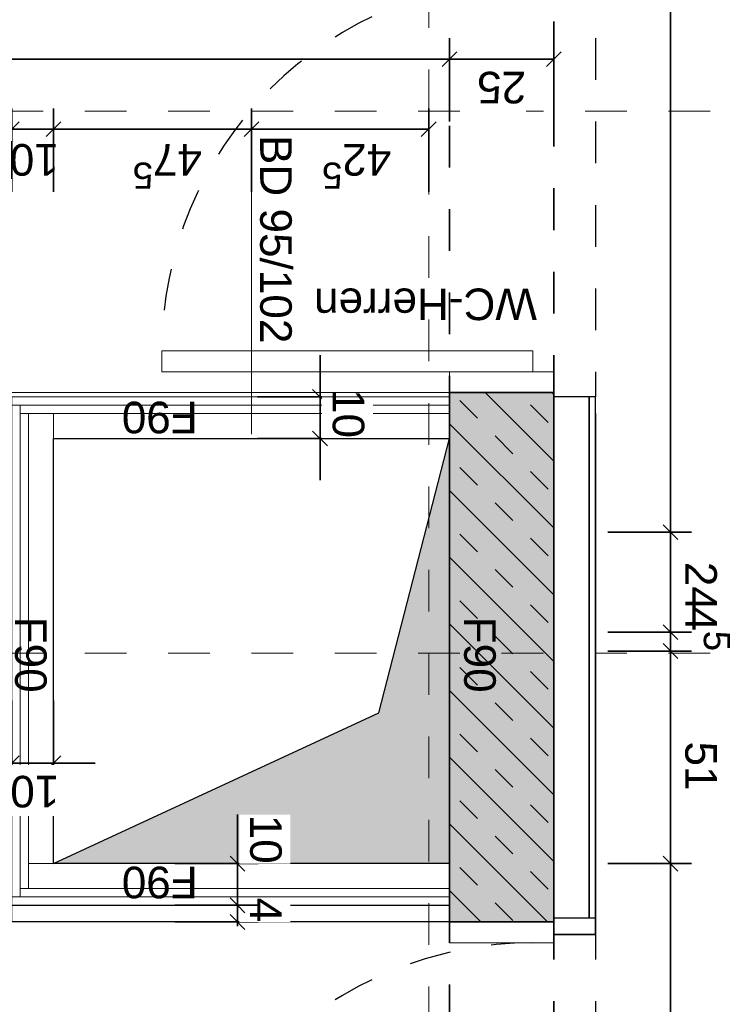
# Model space of a CAD drawing. Header units: metres. Extents: x -13 to 93, y -119 to 25.
# Tile 401 of 656: x 32.42 to 34.13, y -33.24 to -30.88. Entities that reach past the tile are written whole.
import ezdxf

# ---------------------------------------------------------------- set-up
doc = ezdxf.new("R2010")
doc.units = ezdxf.units.M
doc.header["$LTSCALE"] = 0.00508
doc.header["$PDMODE"] = 1
doc.header["$PDSIZE"] = -2
for name, pattern in [('STYLE_06', [1.0537, 0.590515, -0.19684, 0.069505, -0.19684]), ('STYLE_11', [0.393677, 0.196838, -0.196838]), ('STYLE_12', [0.20828, 0.069425, -0.138855])]:
    doc.linetypes.add(name, pattern=pattern)
doc.layers.get('0').update_dxf_attribs({"lineweight": 18})
for name, color, linetype, lineweight in [('3-4-0 Innenwände', 7, 'Continuous', 35), ('3-4-0-1 IW Beton', 7, 'Continuous', 35), ('3-4-0-5 Trennwand', 7, 'Continuous', 35), ('3-4-2-2 NTragIW GK', 7, 'Continuous', 35), ('3-4-4 ITüren', 7, 'Continuous', 25), ('3-4-5 IWBekleidungen', 7, 'Continuous', 25), ('3-4-9 WSonstiges VED', 7, 'STYLE_11', 25), ('3-5-1-1 DeckenDurchb', 7, 'Continuous', 25), ('6-1-0 Ausstattung', 7, 'Continuous', 25), ('Bemaßung', 7, 'Continuous', 18), ('Plan-Achse', 1, 'STYLE_06', 18), ('Plan-Achsen-Fassade', 1, 'STYLE_06', 18), ('Plan-Text-Kerne', 7, 'Continuous', 13)]:
    doc.layers.add(name, color=color, linetype=linetype, lineweight=lineweight)
doc.layers.get('0').freeze()
doc.styles.add('Arial', font='ARIAL.TTF')
doc.dimstyles.new('MTZ_200', dxfattribs={"dimtxt": 0.075762, "dimasz": 0.000706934, "dimexe": 0.001, "dimexo": 0.003, "dimgap": 0.0001, "dimtad": 1, "dimdec": 4, "dimzin": 11, "dimtxsty": 'Arial', "dimblk": 'VW_SLASH', "dimcen": 0, "dimdle": 0.001, "dimazin": 0, "dimtfac": 1, "dimtdec": 4, "dimtix": 1, "dimtmove": 0, "dimatfit": 0, "dimldrblk": 'VW_FILLEDARROW', "dimfxl": 0, "dimfrac": 2, "dimtolj": 1, "dimtzin": 11, "dimarcsym": 0})

# ---------------------------------------------------------------- blocks, each defined once
blk = doc.blocks.new('*D63')
at = {"layer": 'Bemaßung', "color": 0, "linetype": 'Continuous', "lineweight": -2}
for p, q in [((0.2607, -4.415), (0.2607, -4.315)), ((0.4107, -4.415), (0.2107, -4.415)), ((0.2607, -4.415), (0.2607, -4.515)), ((0.4107, -4.515), (0.2107, -4.515)), ((0.2607, -4.515), (0.2607, -4.615))]:
    blk.add_line(p, q, dxfattribs=at)
at = {"layer": 'Bemaßung', "color": 0, "linetype": 'Continuous', "lineweight": 20}
for p, q in [((0.243, -4.3973), (0.2784, -4.4327)), ((0.2784, -4.5327), (0.243, -4.4973))]:
    blk.add_line(p, q, dxfattribs=at)
at = {"layer": 'Defpoints', "color": 0, "lineweight": 0}
for p in [(0.7387, -4.415), (0.8387, -4.515)]:
    blk.add_point(p, dxfattribs=at)
at = {"color": 0, "linetype": 'Continuous', "lineweight": -2}
blk.add_wipeout([(0.2561, -4.5337), (0.2561, -4.4163), (0.134, -4.4163), (0.134, -4.5337)], dxfattribs=at).dxf.layer = 'Bemaßung'
at = {"layer": 'Defpoints', "color": 0, "lineweight": 0}
blk.add_point((0.2607, -4.515), dxfattribs=at)
at = {"layer": 'Bemaßung', "color": 0, "insert": (0.1545, -4.5337), "char_height": 0.07576, "attachment_point": 1, "rotation": 90, "line_spacing_factor": 0.967741, "style": 'Arial'}
blk.add_mtext('10', dxfattribs=at)
blk = doc.blocks.new('VW_FILLEDARROW')
at = {"color": 0, "lineweight": -2}
blk.add_solid([(0, 0), (0, 0), (0, 0)], dxfattribs=at)
blk = doc.blocks.new('VW_SLASH')
at = {"color": 0, "linetype": 'ByBlock', "lineweight": -2}
blk.add_line((0, 0), (-1, 0), dxfattribs=at)
at = {"color": 0, "linetype": 'ByBlock', "lineweight": 20}
blk.add_line((0, 0), (0, 0), dxfattribs=at)
blk = doc.blocks.new('*D64')
at = {"layer": 'Bemaßung', "color": 0, "linetype": 'Continuous', "lineweight": -2}
for p, q in [((0.6087, -3.255), (0.4087, -3.255)), ((0.4587, -3.295), (0.4587, -3.245)), ((0.4587, -3.305), (0.4587, -3.255)), ((0.4587, -3.255), (0.4587, -3.3132)), ((0.4587, -3.255), (0.4587, -3.295)), ((0.6087, -3.295), (0.4087, -3.295))]:
    blk.add_line(p, q, dxfattribs=at)
at = {"layer": 'Bemaßung', "color": 0, "linetype": 'Continuous', "lineweight": 20}
for p, q in [((0.4764, -3.2727), (0.441, -3.2373)), ((0.441, -3.2773), (0.4764, -3.3127))]:
    blk.add_line(p, q, dxfattribs=at)
at = {"layer": 'Defpoints', "color": 0, "lineweight": 0}
for p in [(0.8507, -3.255), (0.8499, -3.295)]:
    blk.add_point(p, dxfattribs=at)
at = {"color": 0, "linetype": 'Continuous', "lineweight": -2}
blk.add_wipeout([(0.4541, -3.3132), (0.4541, -3.2546), (0.332, -3.2546), (0.332, -3.3132)], dxfattribs=at).dxf.layer = 'Bemaßung'
at = {"layer": 'Defpoints', "color": 0, "lineweight": 0}
blk.add_point((0.4587, -3.255), dxfattribs=at)
at = {"layer": 'Bemaßung', "color": 0, "insert": (0.3526, -3.3132), "char_height": 0.0758, "attachment_point": 1, "rotation": 90, "line_spacing_factor": 0.967741, "style": 'Arial'}
blk.add_mtext('4', dxfattribs=at)
blk = doc.blocks.new('*U65')
at = {"layer": '3-5-1-1 DeckenDurchb', "linetype": 'Continuous', "lineweight": 0}
blk.add_hatch(color=19, dxfattribs=at).paths.add_polyline_path([(-0.05, -4.415), (-0.05, -3.395), (0.9, -3.395), (0.1196, -3.7566)])
at = {"layer": '3-5-1-1 DeckenDurchb'}
for points in [[(-0.05, -4.415), (-0.05, -3.395), (0.9, -3.395), (0.1196, -3.7566)], [(-0.05, -3.395), (0.9, -3.395), (0.9, -4.415), (-0.05, -4.415)]]:
    blk.add_lwpolyline(points, close=True, dxfattribs=at)
blk = doc.blocks.new('*D66')
at = {"layer": 'Bemaßung', "color": 0, "linetype": 'Continuous', "lineweight": -2}
for p, q in [((0.4587, -3.295), (0.4587, -3.245)), ((0.6087, -3.295), (0.4087, -3.295)), ((0.4587, -3.395), (0.4587, -3.295)), ((0.6087, -3.395), (0.4087, -3.395)), ((0.4587, -3.445), (0.4587, -3.395)), ((0.4587, -3.395), (0.4587, -3.5125))]:
    blk.add_line(p, q, dxfattribs=at)
at = {"layer": 'Bemaßung', "color": 0, "linetype": 'Continuous', "lineweight": 20}
for p, q in [((0.4764, -3.3127), (0.441, -3.2773)), ((0.441, -3.3773), (0.4764, -3.4127))]:
    blk.add_line(p, q, dxfattribs=at)
at = {"layer": 'Defpoints', "color": 0, "lineweight": 0}
for p in [(0.8499, -3.295), (0.8499, -3.395)]:
    blk.add_point(p, dxfattribs=at)
at = {"color": 0, "linetype": 'Continuous', "lineweight": -2}
blk.add_wipeout([(0.4541, -3.5125), (0.4541, -3.395), (0.332, -3.395), (0.332, -3.5125)], dxfattribs=at).dxf.layer = 'Bemaßung'
at = {"layer": 'Defpoints', "color": 0, "lineweight": 0}
blk.add_point((0.4587, -3.395), dxfattribs=at)
at = {"layer": 'Bemaßung', "color": 0, "insert": (0.3526, -3.5125), "char_height": 0.07576, "attachment_point": 1, "rotation": 90, "line_spacing_factor": 0.967741, "style": 'Arial'}
blk.add_mtext('10', dxfattribs=at)
blk = doc.blocks.new('*D67')
at = {"layer": 'Bemaßung', "color": 0, "linetype": 'Continuous', "lineweight": -2}
for p, q in [((0.9, -3.7861), (0.9, -3.5861)), ((1, -3.7861), (1, -3.5861)), ((0.9, -3.6361), (0.8, -3.6361)), ((1, -3.6361), (0.9, -3.6361)), ((1, -3.6361), (1.1, -3.6361))]:
    blk.add_line(p, q, dxfattribs=at)
at = {"layer": 'Bemaßung', "color": 0, "linetype": 'Continuous', "lineweight": 20}
for p, q in [((0.8823, -3.6537), (0.9177, -3.6184)), ((1.0177, -3.6184), (0.9823, -3.6537))]:
    blk.add_line(p, q, dxfattribs=at)
at = {"layer": 'Defpoints', "color": 0, "lineweight": 0}
for p in [(0.9, -3.7834), (1, -3.7834)]:
    blk.add_point(p, dxfattribs=at)
at = {"color": 0, "linetype": 'Continuous', "lineweight": -2}
blk.add_wipeout([(0.8861, -3.6314), (1.0036, -3.6314), (1.0036, -3.5094), (0.8861, -3.5094)], dxfattribs=at).dxf.layer = 'Bemaßung'
at = {"layer": 'Defpoints', "color": 0, "lineweight": 0}
blk.add_point((0.9, -3.6361), dxfattribs=at)
at = {"layer": 'Bemaßung', "color": 0, "insert": (0.8861, -3.5299), "char_height": 0.07576, "attachment_point": 1, "line_spacing_factor": 0.967741, "style": 'Arial'}
blk.add_mtext('10', dxfattribs=at)
blk = doc.blocks.new('*D99')
at = {"layer": 'Bemaßung', "color": 0, "linetype": 'Continuous', "lineweight": -2}
for p, q in [((-0.05, -5.175), (-0.05, -5.375)), ((2.615, -5.175), (2.615, -5.375)), ((-0.1, -5.325), (-0.05, -5.325)), ((-0.05, -5.325), (2.615, -5.325)), ((2.615, -5.325), (2.665, -5.325))]:
    blk.add_line(p, q, dxfattribs=at)
at = {"layer": 'Bemaßung', "color": 0, "linetype": 'Continuous', "lineweight": 20}
for p, q in [((-0.0323, -5.3073), (-0.0677, -5.3427)), ((2.5973, -5.3427), (2.6327, -5.3073))]:
    blk.add_line(p, q, dxfattribs=at)
at = {"layer": 'Defpoints', "color": 0, "lineweight": 0}
for p in [(2.615, -5.1098), (-0.05, -5.175), (-0.05, -5.325)]:
    blk.add_point(p, dxfattribs=at)
at = {"color": 0, "linetype": 'Continuous', "lineweight": -2}
blk.add_wipeout([(1.1556, -5.3204), (1.3613, -5.3204), (1.3613, -5.1983), (1.1556, -5.1983)], dxfattribs=at).dxf.layer = 'Bemaßung'
at = {"layer": 'Bemaßung', "color": 0, "insert": (1.1556, -5.2188), "char_height": 0.07576, "attachment_point": 1, "line_spacing_factor": 0.967741, "style": 'Arial'}
blk.add_mtext('2,66', dxfattribs=at)
at = {"color": 0, "linetype": 'Continuous', "lineweight": -2}
blk.add_wipeout([(1.3606, -5.2713), (1.4097, -5.2713), (1.4097, -5.1701), (1.3606, -5.1701)], dxfattribs=at).dxf.layer = 'Bemaßung'
at = {"layer": 'Bemaßung', "color": 0, "insert": (1.3852, -5.1872), "char_height": 0.0631, "attachment_point": 2, "line_spacing_factor": 0.967741, "style": 'Arial'}
blk.add_mtext('5', dxfattribs=at)
blk = doc.blocks.new('*D100')
at = {"layer": 'Bemaßung', "color": 0, "linetype": 'Continuous', "lineweight": -2}
for p, q in [((-0.3, -5.175), (-0.3, -5.375)), ((-0.05, -5.175), (-0.05, -5.375)), ((-0.3, -5.325), (-0.25, -5.325)), ((-0.05, -5.325), (-0.3, -5.325)), ((-0.1, -5.325), (-0.05, -5.325))]:
    blk.add_line(p, q, dxfattribs=at)
at = {"layer": 'Bemaßung', "color": 0, "linetype": 'Continuous', "lineweight": 20}
for p, q in [((-0.2823, -5.3073), (-0.3177, -5.3427)), ((-0.0677, -5.3427), (-0.0323, -5.3073))]:
    blk.add_line(p, q, dxfattribs=at)
at = {"layer": 'Defpoints', "color": 0, "lineweight": 0}
for p in [(-0.3, -4.2493), (-0.05, -4.3193), (-0.05, -5.325)]:
    blk.add_point(p, dxfattribs=at)
at = {"color": 0, "linetype": 'Continuous', "lineweight": -2}
blk.add_wipeout([(-0.2337, -5.3204), (-0.1163, -5.3204), (-0.1163, -5.1983), (-0.2337, -5.1983)], dxfattribs=at).dxf.layer = 'Bemaßung'
at = {"layer": 'Bemaßung', "color": 0, "insert": (-0.2337, -5.2188), "char_height": 0.07576, "attachment_point": 1, "line_spacing_factor": 0.967741, "style": 'Arial'}
blk.add_mtext('25', dxfattribs=at)
blk = doc.blocks.new('*U125')
at = {"layer": '3-4-4 ITüren', "color": 7, "linetype": 'Continuous', "lineweight": 18}
for points in [[(-0.3, -2.215), (-0.05, -2.215), (-0.05, -2.265), (-0.3, -2.265)], [(-0.25, -2.265), (0.6399, -2.265), (0.6399, -2.315), (-0.25, -2.315)], [(-0.3, -3.205), (-0.05, -3.205), (-0.05, -3.255), (-0.3, -3.255)]]:
    blk.add_lwpolyline(points, close=True, dxfattribs=at)
at = {"layer": 'Bemaßung', "linetype": 'STYLE_12', "lineweight": 25}
blk.add_arc((-0.25, -2.315), 0.89, 270, 0, dxfattribs=at)
blk = doc.blocks.new('*D158')
at = {"layer": 'Bemaßung', "color": 0, "linetype": 'Continuous', "lineweight": -2}
for p, q in [((0.425, -5.0067), (0.425, -5.2067)), ((0.9, -5.0067), (0.9, -5.2067)), ((0.475, -5.1567), (0.425, -5.1567)), ((0.425, -5.1567), (0.9, -5.1567)), ((0.9, -5.1567), (0.5439, -5.1567)), ((0.9, -5.1567), (0.85, -5.1567))]:
    blk.add_line(p, q, dxfattribs=at)
at = {"layer": 'Bemaßung', "color": 0, "linetype": 'Continuous', "lineweight": 20}
for p, q in [((0.4427, -5.139), (0.4073, -5.1743)), ((0.8823, -5.1743), (0.9177, -5.139))]:
    blk.add_line(p, q, dxfattribs=at)
at = {"layer": 'Defpoints', "color": 0, "lineweight": 0}
for p in [(0.9, -4.3255), (0.425, -4.425), (0.425, -5.1567)]:
    blk.add_point(p, dxfattribs=at)
at = {"layer": 'Bemaßung', "color": 0, "line_spacing_factor": 0.967741, "style": 'Arial'}
for s, insert, char_height, attachment_point in [('5', (0.6856, -5.0138), 0.0631, 2), ('47', (0.5439, -5.0455), 0.07576, 1)]:
    blk.add_mtext(s, dxfattribs=dict(at, insert=insert, char_height=char_height, attachment_point=attachment_point))
blk = doc.blocks.new('*D159')
at = {"layer": 'Bemaßung', "color": 0, "linetype": 'Continuous', "lineweight": -2}
for p, q in [((0.9, -5.0067), (0.9, -5.2067)), ((1, -5.0067), (1, -5.2067)), ((0.9, -5.1567), (0.8, -5.1567)), ((0.9, -5.1567), (1, -5.1567)), ((1, -5.1567), (1.1, -5.1567))]:
    blk.add_line(p, q, dxfattribs=at)
at = {"layer": 'Bemaßung', "color": 0, "linetype": 'Continuous', "lineweight": 20}
for p, q in [((0.8823, -5.1743), (0.9177, -5.139)), ((1.0177, -5.139), (0.9823, -5.1743))]:
    blk.add_line(p, q, dxfattribs=at)
at = {"layer": 'Defpoints', "color": 0, "lineweight": 0}
for p in [(0.9, -4.3255), (1, -4.43), (1, -5.1567)]:
    blk.add_point(p, dxfattribs=at)
at = {"layer": 'Bemaßung', "color": 0, "insert": (0.8872, -5.0455), "char_height": 0.07576, "attachment_point": 1, "line_spacing_factor": 0.967741, "style": 'Arial'}
blk.add_mtext('10', dxfattribs=at)
blk = doc.blocks.new('*D161')
at = {"layer": 'Bemaßung', "color": 0, "linetype": 'Continuous', "lineweight": -2}
for p, q in [((-0.5801, -3.95), (-0.5801, -3.9)), ((-0.4301, -3.95), (-0.6301, -3.95)), ((-0.5801, -4.19), (-0.5801, -3.95)), ((-0.4301, -4.19), (-0.6301, -4.19)), ((-0.5801, -4.24), (-0.5801, -4.19))]:
    blk.add_line(p, q, dxfattribs=at)
at = {"layer": 'Bemaßung', "color": 0, "linetype": 'Continuous', "lineweight": 20}
for p, q in [((-0.5625, -3.9677), (-0.5978, -3.9323)), ((-0.5978, -4.1723), (-0.5625, -4.2077))]:
    blk.add_line(p, q, dxfattribs=at)
at = {"layer": 'Defpoints', "color": 0, "lineweight": 0}
for p in [(3.29, -3.95), (-0.5801, -4.19), (3.29, -4.19)]:
    blk.add_point(p, dxfattribs=at)
at = {"layer": 'Bemaßung', "color": 0, "insert": (-0.6913, -4.119), "char_height": 0.07576, "attachment_point": 1, "rotation": 90, "line_spacing_factor": 0.967741, "style": 'Arial'}
blk.add_mtext('24', dxfattribs=at)
blk = doc.blocks.new('*D162')
at = {"layer": 'Bemaßung', "color": 0, "linetype": 'Continuous', "lineweight": -2}
for p, q in [((-0.5801, -3.95), (-0.5801, -3.85)), ((-0.4301, -3.905), (-0.6301, -3.905)), ((-0.5801, -3.95), (-0.5801, -3.905)), ((-0.5801, -3.905), (-0.5801, -4.005)), ((-0.4301, -3.95), (-0.6301, -3.95))]:
    blk.add_line(p, q, dxfattribs=at)
at = {"layer": 'Bemaßung', "color": 0, "linetype": 'Continuous', "lineweight": 20}
for p, q in [((-0.5625, -3.9227), (-0.5978, -3.8873)), ((-0.5978, -3.9323), (-0.5625, -3.9677))]:
    blk.add_line(p, q, dxfattribs=at)
at = {"layer": 'Defpoints', "color": 0, "lineweight": 0}
for p in [(-0.5801, -3.905), (0.9, -3.905), (3.29, -3.95)]:
    blk.add_point(p, dxfattribs=at)
at = {"layer": 'Bemaßung', "color": 0, "rotation": 90, "line_spacing_factor": 0.967741, "style": 'Arial'}
for s, insert, char_height, attachment_point in [('5', (-0.723, -3.9293), 0.0631, 2), ('4', (-0.6913, -4.0117), 0.0758, 1)]:
    blk.add_mtext(s, dxfattribs=dict(at, insert=insert, char_height=char_height, attachment_point=attachment_point))
blk = doc.blocks.new('*D163')
at = {"layer": 'Bemaßung', "color": 0, "linetype": 'Continuous', "lineweight": -2}
for p, q in [((-0.5801, -3.395), (-0.5801, -3.345)), ((-0.4301, -3.395), (-0.6301, -3.395)), ((-0.5801, -3.905), (-0.5801, -3.395)), ((-0.4301, -3.905), (-0.6301, -3.905)), ((-0.5801, -3.955), (-0.5801, -3.905))]:
    blk.add_line(p, q, dxfattribs=at)
at = {"layer": 'Bemaßung', "color": 0, "linetype": 'Continuous', "lineweight": 20}
for p, q in [((-0.5625, -3.4127), (-0.5978, -3.3773)), ((-0.5978, -3.8873), (-0.5625, -3.9227))]:
    blk.add_line(p, q, dxfattribs=at)
at = {"layer": 'Defpoints', "color": 0, "lineweight": 0}
for p in [(0.9, -3.395), (-0.5801, -3.905), (0.9, -3.905)]:
    blk.add_point(p, dxfattribs=at)
at = {"layer": 'Bemaßung', "color": 0, "insert": (-0.6913, -3.688), "char_height": 0.07576, "attachment_point": 1, "rotation": 90, "line_spacing_factor": 0.967741, "style": 'Arial'}
blk.add_mtext('51', dxfattribs=at)
blk = doc.blocks.new('*D164')
at = {"layer": 'Bemaßung', "color": 0, "linetype": 'Continuous', "lineweight": 20}
for p, q in [((-0.5625, -1.6827), (-0.5978, -1.6473)), ((-0.5978, -3.3773), (-0.5625, -3.4127))]:
    blk.add_line(p, q, dxfattribs=at)
at = {"layer": 'Bemaßung', "color": 0, "linetype": 'Continuous', "lineweight": -2}
for p, q in [((-0.4301, -1.665), (-0.6301, -1.665)), ((-0.5801, -1.715), (-0.5801, -1.665)), ((-0.5801, -1.665), (-0.5801, -3.395)), ((-0.5801, -3.395), (-0.5801, -3.345)), ((-0.4301, -3.395), (-0.6301, -3.395))]:
    blk.add_line(p, q, dxfattribs=at)
at = {"layer": 'Defpoints', "color": 0, "lineweight": 0}
for p in [(-0.5801, -1.665), (3.23, -1.665), (0.9, -3.395)]:
    blk.add_point(p, dxfattribs=at)
at = {"layer": 'Bemaßung', "color": 0, "insert": (-0.6913, -2.7031), "char_height": 0.07576, "attachment_point": 1, "rotation": 90, "line_spacing_factor": 0.967741, "style": 'Arial'}
blk.add_mtext('1,73', dxfattribs=at)
blk = doc.blocks.new('*D166')
at = {"layer": 'Bemaßung', "color": 0, "linetype": 'Continuous', "lineweight": -2}
for p, q in [((-0.5801, -4.19), (-0.5801, -4.14)), ((-0.4301, -4.19), (-0.6301, -4.19)), ((-0.5801, -7.55), (-0.5801, -4.19)), ((-0.4301, -7.55), (-0.6301, -7.55)), ((-0.5801, -7.6), (-0.5801, -7.55))]:
    blk.add_line(p, q, dxfattribs=at)
at = {"layer": 'Bemaßung', "color": 0, "linetype": 'Continuous', "lineweight": 20}
for p, q in [((-0.5625, -4.2077), (-0.5978, -4.1723)), ((-0.5978, -7.5323), (-0.5625, -7.5677))]:
    blk.add_line(p, q, dxfattribs=at)
at = {"layer": 'Defpoints', "color": 0, "lineweight": 0}
for p in [(3.6399, -4.19), (-0.5801, -7.55), (2.2072, -7.55)]:
    blk.add_point(p, dxfattribs=at)
at = {"layer": 'Bemaßung', "color": 0, "insert": (-0.6913, -5.8358), "char_height": 0.07576, "attachment_point": 1, "rotation": 90, "line_spacing_factor": 0.967741, "style": 'Arial'}
blk.add_mtext('3,36', dxfattribs=at)
blk = doc.blocks.new('*D171')
at = {"layer": 'Bemaßung', "color": 0, "linetype": 'Continuous', "lineweight": -2}
for p, q in [((0, -5.0067), (0, -5.2067)), ((0.425, -5.0067), (0.425, -5.2067)), ((0, -5.1567), (0.05, -5.1567)), ((0, -5.1567), (0.2558, -5.1567)), ((0.425, -5.1567), (0, -5.1567)), ((0.375, -5.1567), (0.425, -5.1567))]:
    blk.add_line(p, q, dxfattribs=at)
at = {"layer": 'Bemaßung', "color": 0, "linetype": 'Continuous', "lineweight": 20}
for p, q in [((0.0177, -5.139), (-0.0177, -5.1743)), ((0.4073, -5.1743), (0.4427, -5.139))]:
    blk.add_line(p, q, dxfattribs=at)
at = {"layer": 'Defpoints', "color": 0, "lineweight": 0}
for p in [(0.425, -4.275), (0, -4.415), (0.425, -5.1567)]:
    blk.add_point(p, dxfattribs=at)
at = {"layer": 'Bemaßung', "color": 0, "line_spacing_factor": 0.967741, "style": 'Arial'}
for s, insert, char_height, attachment_point in [('5', (0.2316, -5.0138), 0.0631, 2), ('42', (0.0899, -5.0455), 0.07576, 1)]:
    blk.add_mtext(s, dxfattribs=dict(at, insert=insert, char_height=char_height, attachment_point=attachment_point))
blk = doc.blocks.new('*U177')
at = {"layer": '3-4-4 ITüren', "color": 7, "linetype": 'Continuous', "lineweight": 18}
for points in [[(-0.3, -4.525), (-0.05, -4.525), (-0.05, -4.575), (-0.3, -4.575)], [(-0.25, -4.575), (0.6399, -4.575), (0.6399, -4.625), (-0.25, -4.625)], [(-0.3, -5.515), (-0.05, -5.515), (-0.05, -5.565), (-0.3, -5.565)]]:
    blk.add_lwpolyline(points, close=True, dxfattribs=at)
at = {"layer": 'Bemaßung', "linetype": 'STYLE_12', "lineweight": 25}
blk.add_arc((-0.25, -4.625), 0.89, 270, 0, dxfattribs=at)
blk = doc.blocks.new('kern_beh-wc+h-wc (2D)')
at = {"layer": '3-4-0 Innenwände', "linetype": 'STYLE_12'}
for p, q in [((-0.3, -3.265), (-0.3, -2.205)), ((-0.05, -2.205), (-0.05, -3.265)), ((-0.3, -4.515), (-0.3, -5.565)), ((-0.05014648, -5.565), (-0.05014648, -4.515))]:
    blk.add_line(p, q, dxfattribs=at)
at = {"layer": '3-4-0-1 IW Beton'}
blk.add_line((-0.3, -3.255), (-0.05, -3.255), dxfattribs=at)
at = {"layer": '3-4-2-2 NTragIW GK', "color": 7, "linetype": 'Continuous', "lineweight": 18}
for points in [[(-0.05, -3.315), (1, -3.315), (1, -3.295), (-0.05, -3.295)], [(-0.05, -3.335), (0.98, -3.335), (0.98, -3.315), (-0.05, -3.315)], [(0.98, -3.315), (0.98, -4.495), (1, -4.495), (1, -3.315)], [(-0.05, -3.335), (0.96, -3.335), (0.96, -3.395), (-0.05, -3.395)], [(0.96, -3.335), (0.96, -4.475), (0.98, -4.475), (0.98, -3.335)], [(0.96, -3.395), (0.96, -4.475), (0.9, -4.475), (0.9, -3.395)], [(0.9, -4.475), (-0.05, -4.475), (-0.05, -4.415), (0.9, -4.415)], [(0.98, -4.475), (-0.05, -4.475), (-0.05, -4.495), (0.98, -4.495)], [(1, -4.495), (-0.05, -4.495), (-0.05, -4.515), (1, -4.515)]]:
    blk.add_lwpolyline(points, close=True, dxfattribs=at)
at = {"layer": '6-1-0 Ausstattung'}
blk.add_lwpolyline([(-0.05, -3.255), (1, -3.255), (1, -3.295), (-0.05, -3.295)], close=True, dxfattribs=at)
at = {"layer": 'Plan-Text-Kerne', "color": 7, "char_height": 0.075762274, "attachment_point": 1, "rotation": 90, "line_spacing_factor": 0.970546, "style": 'Arial'}
for insert in [(-0.16080737, -3.98748105), (-0.16080737, -3.98748105), (0.91654176, -3.98748105)]:
    blk.add_mtext('F90\\P', dxfattribs=dict(at, insert=insert))
at = {"layer": 'Plan-Text-Kerne', "color": 7, "insert": (-0.25983542, -4.69891203), "char_height": 0.075762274, "attachment_point": 1, "line_spacing_factor": 0.970546, "style": 'Arial'}
blk.add_mtext('WC-Herren', dxfattribs=at)
at = {"layer": 'Bemaßung', "color": 7, "linetype": 'Continuous', "lineweight": 18}
dim = blk.add_linear_dim(base=(-0.58014648, -3.905), p1=(3.29, -3.95), p2=(0.9, -3.905), angle=90, dimstyle='MTZ_200', override={"dimtxt": 0.001515, "dimgap": 0.01, "dimdec": 3, "dimlfac": 50, "dimpost": '<>m', "dimtxsty": 'Arial', "dimtix": 0, "dimtmove": 2}, dxfattribs=at)
dim.commit()
dim.dimension.update_dxf_attribs({"geometry": '*D162', "text_midpoint": (-0.59014648, -3.905), "dimtype": 160})
dim = blk.add_linear_dim(base=(0.45872627, -3.255), p1=(0.84985352, -3.295), p2=(0.85068779, -3.255), angle=90, dimstyle='MTZ_200', override={"dimtxt": 0.001515, "dimgap": 0.005, "dimdec": 3, "dimlfac": 50, "dimpost": '<>m', "dimtxsty": 'Arial', "dimtix": 0, "dimtmove": 2}, dxfattribs=at)
dim.commit()
dim.dimension.update_dxf_attribs({"geometry": '*D64', "text_midpoint": (0.45872627, -3.235)})
dim = blk.add_linear_dim(base=(0.26070768, -4.515), p1=(0.73872627, -4.415), p2=(0.83872627, -4.515), angle=90, dimstyle='MTZ_200', override={"dimtxt": 0.001515, "dimgap": 0.005, "dimdec": 3, "dimlfac": 50, "dimpost": '<>m', "dimtxsty": 'Arial', "dimtmove": 2}, dxfattribs=at)
dim.commit()
dim.dimension.update_dxf_attribs({"geometry": '*D63', "text_midpoint": (0.25570768, -4.475), "dimtype": 160})
dim = blk.add_linear_dim(base=(-0.05, -5.32499998), p1=(2.615, -5.10980741), p2=(-0.05, -5.17499998), dimstyle='MTZ_200', override={"dimtxt": 0.001515, "dimgap": 0.005, "dimdec": 3, "dimlfac": 50, "dimpost": '<>m', "dimtxsty": 'Arial', "dimtmove": 2}, dxfattribs=at)
dim.commit()
dim.dimension.update_dxf_attribs({"geometry": '*D99', "text_midpoint": (1.2825, -5.32499998)})
at = {"layer": '3-5-1-1 DeckenDurchb', "color": 7}
blk.add_blockref('*U65', (0, 0), dxfattribs=at)
at = {"layer": 'Plan-Text-Kerne', "color": 7, "char_height": 0.075762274, "attachment_point": 1, "line_spacing_factor": 0.970546, "style": 'Arial'}
for insert in [(0.55383685, -3.31188729), (0.55383685, -4.42741835)]:
    blk.add_mtext('F90\\P', dxfattribs=dict(at, insert=insert))
at = {"layer": 'Bemaßung', "color": 7, "linetype": 'Continuous', "lineweight": 18}
dim = blk.add_linear_dim(base=(1, -5.15665109), p1=(0.9, -4.32548454), p2=(1, -4.43), dimstyle='MTZ_200', override={"dimtxt": 0.001515, "dimgap": 0.01, "dimdec": 3, "dimlfac": 50, "dimpost": '<>m', "dimtxsty": 'Arial', "dimtmove": 2}, dxfattribs=at)
dim.commit()
dim.dimension.update_dxf_attribs({"geometry": '*D159', "text_midpoint": (0.94592549, -5.14665109), "dimtype": 160})
blk.add_wipeout([(0.43041528, -5.14309891), (0.43041528, -4.6432128), (0.30835417, -4.6432128), (0.30835417, -5.14309891)]).dxf.layer = 'Bemaßung'
at = {"layer": 'Bemaßung'}
blk.add_line((0.425, -4.42504786), (0.425, -5.17137073), dxfattribs=at)
at = {"layer": 'Bemaßung', "insert": (0.32854745, -5.14309891), "char_height": 0.0757622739, "attachment_point": 1, "rotation": 90, "line_spacing_factor": 0.970546, "style": 'Arial'}
blk.add_mtext('{\\C7;\\lBD 95/102}', dxfattribs=at)
at = {"layer": 'Bemaßung', "color": 7, "linetype": 'Continuous', "lineweight": 18}
dim = blk.add_linear_dim(base=(0.45872627, -3.395), p1=(0.84985352, -3.295), p2=(0.84985352, -3.395), angle=90, dimstyle='MTZ_200', override={"dimtxt": 0.001515, "dimgap": 0.005, "dimdec": 3, "dimlfac": 50, "dimpost": '<>m', "dimtxsty": 'Arial', "dimtix": 0, "dimtmove": 2}, dxfattribs=at)
dim.commit()
dim.dimension.update_dxf_attribs({"geometry": '*D66', "text_midpoint": (0.45872627, -3.345)})
dim = blk.add_linear_dim(base=(-0.05, -5.32499998), p1=(-0.3, -4.24928494), p2=(-0.05, -4.31928494), dimstyle='MTZ_200', override={"dimtxt": 0.001515, "dimgap": 0.005, "dimdec": 3, "dimlfac": 50, "dimpost": '<>m', "dimtxsty": 'Arial', "dimtmove": 2}, dxfattribs=at)
dim.commit()
dim.dimension.update_dxf_attribs({"geometry": '*D100', "text_midpoint": (0.075, -5.32499998)})
at = {"layer": '3-4-0-1 IW Beton', "linetype": 'Continuous', "lineweight": 0}
blk.add_hatch(color=255, dxfattribs=at).paths.add_polyline_path([(-0.3, -3.255), (-0.05, -3.255), (-0.05, -4.525), (-0.3, -4.525)])
at = {"layer": '3-4-0-1 IW Beton', "linetype": 'Continuous', "lineweight": 13}
h = blk.add_hatch(dxfattribs=at)
h.set_pattern_fill('STAHLBETON_1_50', angle=-90, style=0, pattern_type=2)
h.set_pattern_definition([(-45, (0, 0), (1e-17, -0.16), []), (-45, (5e-18, -0.08), (1e-17, -0.16), [0.06, -0.06])])
h.paths.add_polyline_path([(-0.3, -3.255), (-0.05, -3.255), (-0.05, -4.525), (-0.3, -4.525)])
at = {"layer": '3-4-0-1 IW Beton'}
for p, q in [((-0.3, -3.255), (-0.3, -4.525)), ((-0.05, -3.255), (-0.05, -4.525)), ((-0.3, -4.525), (-0.05, -4.525))]:
    blk.add_line(p, q, dxfattribs=at)
at = {"layer": '3-4-5 IWBekleidungen', "color": 7, "linetype": 'Continuous', "lineweight": 18}
blk.add_lwpolyline([(-0.05014648, -4.515), (-0.05014648, -4.525), (3.115, -4.525), (3.115, -4.515)], close=True, dxfattribs=at)
at = {"layer": '3-4-4 ITüren', "color": 7}
for name in ['*U125', '*U177']:
    blk.add_blockref(name, (0, 0), dxfattribs=at)
at = {"layer": 'Bemaßung', "color": 7, "linetype": 'Continuous', "lineweight": 18}
for base, p1, p2, picture, middle in [((-0.58014648, -1.665), (0.9, -3.395), (3.23, -1.665), '*D164', (-0.59014648, -0.7295109)), ((-0.58014648, -4.19), (3.29, -3.95), (3.29, -4.19), '*D161', (-0.59014648, -4.06022116)), ((-0.58014648, -7.55), (3.63985352, -4.19), (2.20724185, -7.55), '*D166', (-0.59014648, -5.73309631))]:
    dim = blk.add_linear_dim(base=base, p1=p1, p2=p2, angle=90, dimstyle='MTZ_200', override={"dimtxt": 0.001515, "dimgap": 0.01, "dimdec": 3, "dimlfac": 50, "dimpost": '<>m', "dimtxsty": 'Arial', "dimtmove": 2}, dxfattribs=at)
    dim.commit()
    dim.dimension.update_dxf_attribs({"geometry": picture, "text_midpoint": middle, "dimtype": 160})
for base, p1, p2, override, picture, middle in [((0.9, -3.63607015), (1, -3.7833954), (0.9, -3.7833954), {"dimtxt": 0.001515, "dimgap": 0.005, "dimdec": 3, "dimlfac": 50, "dimpost": '<>m', "dimtxsty": 'Arial', "dimtmove": 2}, '*D67', (0.94485352, -3.63107015)), ((0.425, -5.1566510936), (0, -4.415), (0.425, -4.275047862), {"dimtxt": 0.001515, "dimgap": 0.01, "dimdec": 8, "dimlfac": 50, "dimpost": '<>m', "dimtxsty": 'Arial', "dimtix": 0, "dimtmove": 2}, '*D171', (0.9398535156, -5.1466510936)), ((0.425, -5.15665109), (0.9, -4.32548454), (0.425, -4.42504786), {"dimtxt": 0.001515, "dimgap": 0.01, "dimdec": 3, "dimlfac": 50, "dimpost": '<>m', "dimtxsty": 'Arial', "dimtix": 0, "dimtmove": 2}, '*D158', (-0.24014648, -5.14665109))]:
    dim = blk.add_linear_dim(base=base, p1=p1, p2=p2, dimstyle='MTZ_200', override=override, dxfattribs=at)
    dim.commit()
    dim.dimension.update_dxf_attribs({"geometry": picture, "text_midpoint": middle, "dimtype": 160})
dim = blk.add_linear_dim(base=(-0.58014648, -3.905), p1=(0.9, -3.395), p2=(0.9, -3.905), angle=90, dimstyle='MTZ_200', override={"dimtxt": 0.001515, "dimgap": 0.01, "dimdec": 3, "dimlfac": 50, "dimpost": '<>m', "dimtxsty": 'Arial', "dimtmove": 2}, dxfattribs=at)
dim.commit()
dim.dimension.update_dxf_attribs({"geometry": '*D163', "text_midpoint": (-0.59014648, -3.62921998), "dimtype": 160})

msp = doc.modelspace()

# ---------------------------------------------------------------- linework, layer by layer
at = {"layer": '3-4-0-5 Trennwand'}
for p, q in [((33.7, -31.825), (33.7, -33.075)), ((33.7, -31.825), (33.8, -31.825)), ((33.8, -31.825), (33.8, -33.075)), ((33.7, -33.075), (33.8, -33.075))]:
    msp.add_line(p, q, dxfattribs=at)
at = {"layer": 'Plan-Achsen-Fassade', "color": 9}
for p, q in [((27.575, -31.1), (41.525, -31.1)), ((27.575, -32.4), (41.525, -32.4))]:
    msp.add_line(p, q, dxfattribs=at)

# ---------------------------------------------------------------- next in the draw order: block references
at = {"layer": '3-4-0 Innenwände', "color": 7, "rotation": 180}
msp.add_blockref('kern_beh-wc+h-wc (2D)', (33.4, -36.3), dxfattribs=at)

# ---------------------------------------------------------------- next in the draw order: linework, layer by layer
at = {"layer": '3-4-9 WSonstiges VED', "color": 7}
for p, q in [((33.8, -30.725), (33.8, -31.785)), ((33.8, -33.035), (33.8, -34.095))]:
    msp.add_line(p, q, dxfattribs=at)

# ---------------------------------------------------------------- next in the draw order: wipeouts: each hides what was drawn before it
at = {"color": 7, "linetype": 'Continuous', "lineweight": 25}
msp.add_wipeout([(33.7, -31.785), (33.7, -33.035), (33.785, -33.035), (33.785, -31.785)], dxfattribs=at).dxf.layer = '3-4-5 IWBekleidungen'

# ---------------------------------------------------------------- next in the draw order: linework, layer by layer
at = {"layer": '3-4-5 IWBekleidungen', "color": 7, "linetype": 'Continuous', "lineweight": 25}
msp.add_lwpolyline([(33.7, -31.785), (33.7, -33.035), (33.785, -33.035), (33.785, -31.785)], close=True, dxfattribs=at)

# ---------------------------------------------------------------- next in the draw order: wipeouts: each hides what was drawn before it
at = {"color": 7, "linetype": 'Continuous', "lineweight": 25}
msp.add_wipeout([(33.785, -31.785), (33.785, -33.035), (33.8, -33.035), (33.8, -31.785)], dxfattribs=at).dxf.layer = '3-4-5 IWBekleidungen'

# ---------------------------------------------------------------- next in the draw order: linework, layer by layer
at = {"layer": '3-4-5 IWBekleidungen', "color": 7, "linetype": 'Continuous', "lineweight": 25}
msp.add_lwpolyline([(33.785, -31.785), (33.785, -33.035), (33.8, -33.035), (33.8, -31.785)], close=True, dxfattribs=at)

# ---------------------------------------------------------------- next in the draw order: block references
at = {"layer": '3-4-0 Innenwände', "color": 7, "rotation": 180}
msp.add_blockref('kern_beh-wc+h-wc (2D)', (33.4, -36.3), dxfattribs=at)

# ---------------------------------------------------------------- next in the draw order: block references
msp.add_blockref('kern_beh-wc+h-wc (2D)', (33.4, -36.3), dxfattribs=at)

# ---------------------------------------------------------------- next in the draw order: linework, layer by layer
at = {"layer": 'Plan-Achse'}
msp.add_line((33.4, -118.5), (33.4, 6.75), dxfattribs=at)

doc.saveas('drawing.dxf')
